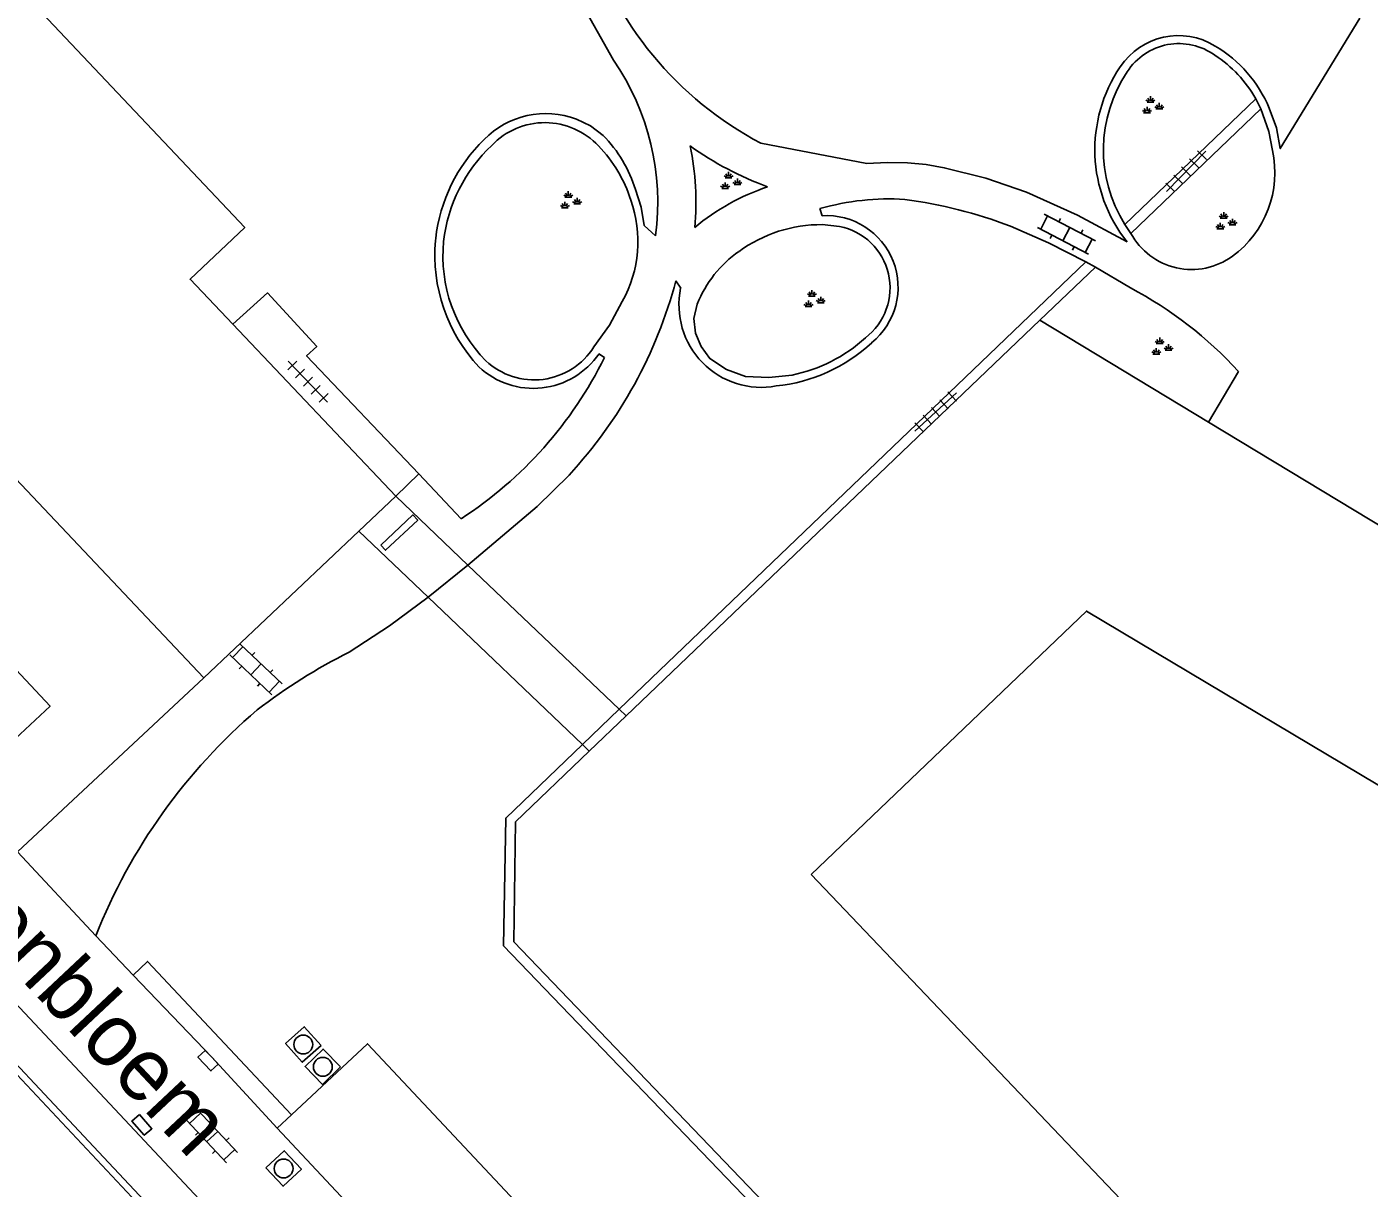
# Model space of a CAD drawing. Extents: x 136000 to 141014, y 402000 to 403500.
# Drawn here: x 137717.2 to 137770.7, y 402334.1 to 402380.3 of the extents above; entities that cross this region are included whole.
import ezdxf

# ---------------------------------------------------------------- set-up
doc = ezdxf.new("R2010")
doc.units = 0
for name, color, linetype in [('gg-anno-openbare ruimte label', 7, 'Continuous'), ('gg-bbg-gedigitaliseerde bebouwing', 7, 'Continuous'), ('gg-bbg-hoofdgebouw', 7, 'Continuous'), ('gg-bbg-onder overbouw', 7, 'Continuous'), ('gg-bbg-pand overbouw', 7, 'Continuous'), ('gg-bbg-pilaar onder overbouw', 7, 'Continuous'), ('gg-knt-verharding', 7, 'Continuous'), ('gg-knt-verharding nz', 7, 'Continuous'), ('gt-grn-groengrens', 7, 'Continuous'), ('gt-symb-groenvak', 7, 'Continuous'), ('gt-symb-klinker verharding', 7, 'Continuous'), ('gt-symb-kolk', 7, 'Continuous'), ('gt-symb-kolk center center', 7, 'Continuous'), ('gt-symb-rioolschacht', 7, 'Continuous'), ('gt-symb-tegel verharding', 7, 'Continuous')]:
    doc.layers.add(name, color=color, linetype=linetype)

# ---------------------------------------------------------------- blocks, each defined once
blk = doc.blocks.new('gt0-GRVAK')
at = {"layer": 'gt-symb-groenvak'}
for p, q in [((-0.11, 0.189), (-0.228, 0.24)), ((-0.182, 0.153), (0.088, 0.153)), ((-0.091, 0.211), (-0.156, 0.322)), ((-0.047, 0.214), (-0.047, 0.393)), ((-0.004, 0.211), (0.061, 0.322)), ((0.015, 0.189), (0.133, 0.24)), ((0.262, -0.052), (0.197, 0.059)), ((0.305, -0.049), (0.305, 0.13)), ((0.349, -0.052), (0.414, 0.059)), ((-0.245, -0.228), (-0.363, -0.177)), ((-0.318, -0.264), (-0.047, -0.264)), ((-0.226, -0.206), (-0.291, -0.095)), ((-0.183, -0.203), (-0.183, -0.024)), ((-0.139, -0.206), (-0.074, -0.095)), ((-0.12, -0.228), (-0.002, -0.177)), ((0.243, -0.074), (0.125, -0.023)), ((0.17, -0.11), (0.441, -0.11)), ((0.368, -0.074), (0.486, -0.023))]:
    blk.add_line(p, q, dxfattribs=at)
blk = doc.blocks.new('gt0-TEG1')
at = {"layer": 'gt-symb-tegel verharding'}
for p, q in [((-1.125, 0), (1.125, 0)), ((-0.9, -0.25), (-0.9, 0.25)), ((-0.45, -0.25), (-0.45, 0.25)), ((0, -0.25), (0, 0.25)), ((0.45, -0.25), (0.45, 0.25)), ((0.9, -0.25), (0.9, 0.25))]:
    blk.add_line(p, q, dxfattribs=at)
blk = doc.blocks.new('gt0-KL1')
at = {"layer": 'gt-symb-klinker verharding'}
for p, q in [((-1.15, 0.3), (1.15, 0.3)), ((-1, -0.3), (-1, 0.3)), ((-0.5, 0.3), (-0.5, 0.45)), ((0, -0.3), (0, 0.3)), ((0.5, 0.3), (0.5, 0.45)), ((1, -0.3), (1, 0.3)), ((-1.15, -0.3), (1.15, -0.3)), ((-0.5, -0.45), (-0.5, -0.3)), ((0.5, -0.45), (0.5, -0.3))]:
    blk.add_line(p, q, dxfattribs=at)
blk = doc.blocks.new('gt0-KOLKCC')
at = {"layer": 'gt-symb-kolk center center'}
blk.add_lwpolyline([(-0.375, 0.2), (0.375, 0.2), (0.375, -0.2), (-0.375, -0.2)], close=True, dxfattribs=at)
blk = doc.blocks.new('gt0-KOLK')
at = {"layer": 'gt-symb-kolk'}
blk.add_lwpolyline([(0, 0), (0.375, 0), (0.375, 0.4), (-0.375, 0.4), (-0.375, 0), (0, 0)], dxfattribs=at)
blk = doc.blocks.new('gt0-RS')
at = {"layer": 'gt-symb-rioolschacht'}
blk.add_lwpolyline([(-0.5, -0.5), (0.5, -0.5), (0.5, 0.5), (-0.5, 0.5)], close=True, dxfattribs=at)
blk.add_circle((0, 0), 0.375, dxfattribs=at)

msp = doc.modelspace()

# ---------------------------------------------------------------- linework, layer by layer
at = {"layer": 'gg-bbg-gedigitaliseerde bebouwing'}
msp.add_lwpolyline([(137748.472, 402346.554), (137759.424, 402357.036), (137778.556, 402345.635), (137767.214, 402326.882), (137748.472, 402346.554)], dxfattribs=at)
at = {"layer": 'gg-bbg-hoofdgebouw'}
for p, q in [((137731.92, 402361.61), (137725.434, 402368.454)), ((137741.096, 402352.86), (137757.566, 402368.625)), ((137757.566, 402368.625), (137764.286, 402364.563)), ((137724.28, 402354.38), (137730.456, 402360.224)), ((137736.625, 402343.863), (137768.641, 402310.531))]:
    msp.add_line(p, q, dxfattribs=at)
for points in [[(137725.434, 402368.454), (137723.734, 402370.248), (137725.912, 402372.312), (137715.072, 402383.778)], [(137707.29, 402376.67), (137716.67, 402366.78), (137714.49, 402364.72), (137724.28, 402354.38)], [(137764.286, 402364.563), (137779.139, 402355.585), (137782.009, 402360.336), (137780.486, 402361.281), (137785.178, 402369.035)], [(137736.625, 402343.863), (137736.687, 402348.639), (137739.63, 402351.457)]]:
    msp.add_lwpolyline(points, dxfattribs=at)
at = {"layer": 'gg-bbg-onder overbouw'}
for p, q in [((137730.456, 402360.224), (137731.92, 402361.61)), ((137739.63, 402351.457), (137741.096, 402352.86))]:
    msp.add_line(p, q, dxfattribs=at)
at = {"layer": 'gg-bbg-pand overbouw'}
for p, q in [((137734.796, 402358.867), (137731.92, 402361.61)), ((137730.456, 402360.224), (137733.216, 402357.587)), ((137740.818, 402353.125), (137734.796, 402358.867)), ((137733.216, 402357.587), (137739.353, 402351.721)), ((137741.096, 402352.86), (137740.818, 402353.125)), ((137739.353, 402351.721), (137739.63, 402351.457))]:
    msp.add_line(p, q, dxfattribs=at)
at = {"layer": 'gg-bbg-pilaar onder overbouw'}
msp.add_lwpolyline([(137731.322, 402359.664), (137731.516, 402359.457), (137732.797, 402360.658), (137732.602, 402360.866), (137731.322, 402359.664)], dxfattribs=at)
at = {"layer": 'gg-knt-verharding'}
for p, q in [((137738.238, 402383.156), (137740.595, 402378.974)), ((137760.957, 402372.429), (137766.169, 402377.435)), ((137766.169, 402377.435), (137766.373, 402377.029)), ((137766.373, 402377.029), (137761.198, 402372.077)), ((137748.899, 402372.777), (137748.815, 402373.061)), ((137748.908, 402372.424), (137749.598, 402372.354)), ((137760.957, 402372.429), (137761.198, 402372.077)), ((137733.513, 402371.872), (137733.504, 402371.79)), ((137759.403, 402370.944), (137740.818, 402353.125)), ((137759.403, 402370.944), (137759.792, 402370.733)), ((137757.566, 402368.625), (137759.792, 402370.733)), ((137759.792, 402370.733), (137761.182, 402369.903)), ((137743.08, 402370.19), (137743.269, 402369.892)), ((137740.016, 402367.284), (137740.239, 402367.139)), ((137765.479, 402366.579), (137764.286, 402364.563)), ((137732.842, 402362.508), (137731.92, 402361.61)), ((137734.53, 402360.715), (137732.842, 402362.508)), ((137716.864, 402347.447), (137724.28, 402354.38)), ((137708.22, 402347.76), (137755.525, 402297.347)), ((137719.98, 402344.11), (137721.471, 402342.547)), ((137727.203, 402336.453), (137727.774, 402336.986))]:
    msp.add_line(p, q, dxfattribs=at)
for points in [[(137770.315, 402380.647), (137767.145, 402375.45), (137766.991, 402376.274), (137766.706, 402377.063)], [(137755.735, 402297.544), (137720.28, 402335.299), (137696.002, 402361.199), (137680.686, 402377.498)], [(137766.373, 402377.029), (137766.698, 402376.134), (137766.832, 402375.377)], [(137740.185, 402375.977), (137739.684, 402376.354), (137739.118, 402376.624)], [(137746.557, 402309.67), (137697.261, 402362.225), (137684.27, 402376.04)], [(137746.462, 402375.661), (137750.683, 402374.858), (137751.494, 402374.902), (137752.307, 402374.886), (137753.042, 402374.823), (137753.768, 402374.691), (137755.422, 402374.268), (137757.038, 402373.716), (137759.075, 402372.796), (137761.044, 402371.737)], [(137741.474, 402373.818), (137741.694, 402373.116), (137741.812, 402372.39), (137742.266, 402371.984)], [(137756.397, 402372.365), (137757.921, 402371.698), (137759.403, 402370.944)], [(137697.193, 402368.449), (137700.8, 402371.778), (137718.155, 402353.253), (137714.564, 402349.913)], [(137732.842, 402362.508), (137728.372, 402367.2), (137728.776, 402367.574), (137726.809, 402369.707), (137725.434, 402368.454)], [(137740.945, 402369.365), (137740.431, 402368.426), (137739.812, 402367.553)], [(137743.929, 402369.262), (137743.797, 402368.691), (137743.857, 402368.108), (137744.085, 402367.567), (137744.428, 402367.091), (137745.099, 402366.653), (137745.852, 402366.376), (137746.781, 402366.331), (137747.706, 402366.433)], [(137734.796, 402358.867), (137737.559, 402361.205), (137738.823, 402362.453)], [(137730.067, 402355.399), (137731.668, 402356.455), (137733.216, 402357.587)], [(137768.433, 402310.202), (137736.217, 402343.711), (137736.302, 402348.796), (137739.353, 402351.721)], [(137721.471, 402342.547), (137724.593, 402339.274), (137727.203, 402336.453)], [(137727.774, 402336.986), (137730.796, 402339.808), (137759.996, 402308.703), (137756.407, 402305.321)]]:
    msp.add_lwpolyline(points, dxfattribs=at)
for centre, radius, start, end in [((137753.132, 402388.237), 14.235, 197.0658, 242.0578), ((137763.095, 402377.164), 2.785, 58.3043, 146.3874), ((137763.109, 402377.191), 2.442, 53.9861, 147.2413), ((137761.859, 402375.018), 5.261, 22.8696, 59.1302), ((137732.351, 402373.308), 10.003, 352.3913, 34.4978), ((137761.83, 402374.994), 4.978, 29.3598, 56.9537), ((137765.662, 402375.405), 5.898, 145.9627, 218.4583), ((137765.685, 402375.396), 5.581, 146.0451, 212.1092), ((137737.897, 402373.419), 3.43, 69.1417, 135.7807), ((137737.861, 402373.561), 2.923, 43.0913, 136.3152), ((137739.995, 402371.143), 6.523, 134.3029, 173.5838), ((137736.242, 402372.159), 5.488, 17.5958, 44.0816), ((137740.026, 402371.036), 6.241, 133.2752, 173.3551), ((137736.052, 402371.74), 5.488, 17.5958, 44.0816), ((137751.426, 402386.554), 13.474, 234.7123, 249.604), ((137733.206, 402373.318), 10.673, 354.5635, 12.097), ((137762.821, 402374.487), 4.109, 306.0731, 12.508), ((137749.446, 402365.647), 8.711, 108.1677, 130.1359), ((137736.662, 402371.756), 4.905, 330.8266, 19.5661), ((137751.553, 402363.547), 9.9, 86.2576, 106.0547), ((137749.734, 402354.836), 18.753, 69.1866, 82.4456), ((137749.076, 402369.932), 2.85, 309.1272, 93.5662), ((137748.87, 402366.846), 5.578, 89.6054, 125.9954), ((137749.103, 402369.902), 2.502, 307.5303, 78.5891), ((137763.618, 402373.391), 2.754, 208.5068, 306.0906), ((137739.999, 402371.21), 6.521, 174.8962, 223.0764), ((137739.758, 402371.188), 5.959, 174.5079, 224.5889), ((137748.273, 402367.526), 4.678, 124.9843, 158.2178), ((137725.451, 402374.85), 18.234, 317.1666, 345.1931), ((137746.481, 402369.226), 3.281, 168.2863, 280.4787), ((137753.794, 402355.913), 15.821, 42.3898, 62.1617), ((137746.415, 402372.511), 6.545, 275.8107, 312.9543), ((137746.472, 402372.476), 6.168, 281.5428, 312.3536), ((137737.399, 402369.078), 3.173, 227.0334, 325.5733), ((137737.437, 402369.045), 2.804, 226.6919, 327.8665), ((137725.669, 402374.339), 16.252, 303.0412, 333.7039), ((137740.05, 402335.418), 22.337, 116.5476, 127.657), ((137741.319, 402335.654), 22.954, 130.5264, 158.3826)]:
    msp.add_arc(centre, radius, start, end, dxfattribs=at)
at = {"layer": 'gg-knt-verharding nz'}
for p, q in [((137733.216, 402357.587), (137734.796, 402358.867)), ((137740.818, 402353.125), (137739.353, 402351.721)), ((137716.864, 402347.447), (137719.98, 402344.11))]:
    msp.add_line(p, q, dxfattribs=at)
msp.add_lwpolyline([(137756.407, 402305.321), (137750.412, 402311.659), (137727.203, 402336.453)], dxfattribs=at)
at = {"layer": 'gt-grn-groengrens'}
msp.add_lwpolyline([(137721.471, 402342.547), (137722.039, 402343.089), (137727.774, 402336.986)], dxfattribs=at)

# ---------------------------------------------------------------- block references
at = {"layer": 'gt-symb-groenvak'}
for p in [(137762.023, 402377.14), (137745.223, 402374.128), (137738.84, 402373.36), (137764.94, 402372.525), (137748.543, 402369.423), (137762.392, 402367.532)]:
    msp.add_blockref('gt0-GRVAK', p, dxfattribs=at)
at = {"layer": 'gt-symb-klinker verharding'}
for p, rotation in [((137758.632, 402372.043), 152.61502941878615), ((137726.358, 402354.716), 136.4584176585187), ((137724.612, 402336.117), -46.82408983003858)]:
    msp.add_blockref('gt0-KL1', p, dxfattribs=dict(at, rotation=rotation))
at = {"layer": 'gt-symb-kolk', "rotation": 133.62257341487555}
msp.add_blockref('gt0-KOLK', (137724.593, 402339.274), dxfattribs=at)
at = {"layer": 'gt-symb-kolk center center', "rotation": -49.21843280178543}
msp.add_blockref('gt0-KOLKCC', (137721.814, 402336.579), dxfattribs=at)
at = {"layer": 'gt-symb-rioolschacht'}
for p, rotation in [((137728.24, 402339.778), 131.67635773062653), ((137729.018, 402338.893), 134.35170201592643), ((137727.457, 402334.845), -46.82408983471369)]:
    msp.add_blockref('gt0-RS', p, dxfattribs=dict(at, rotation=rotation))
at = {"layer": 'gt-symb-tegel verharding'}
for p, rotation in [((137763.396, 402374.546), 45.72932696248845), ((137728.423, 402366.171), -46.13442163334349), ((137753.423, 402364.965), -137.18703627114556)]:
    msp.add_blockref('gt0-TEG1', p, dxfattribs=dict(at, rotation=rotation))

# ---------------------------------------------------------------- texts
at = {"layer": 'gg-anno-openbare ruimte label'}
msp.add_text('Korenbloem', height=2.5, rotation=313.2, dxfattribs=at).set_placement((137711.398, 402348.312))

doc.saveas('drawing.dxf')
